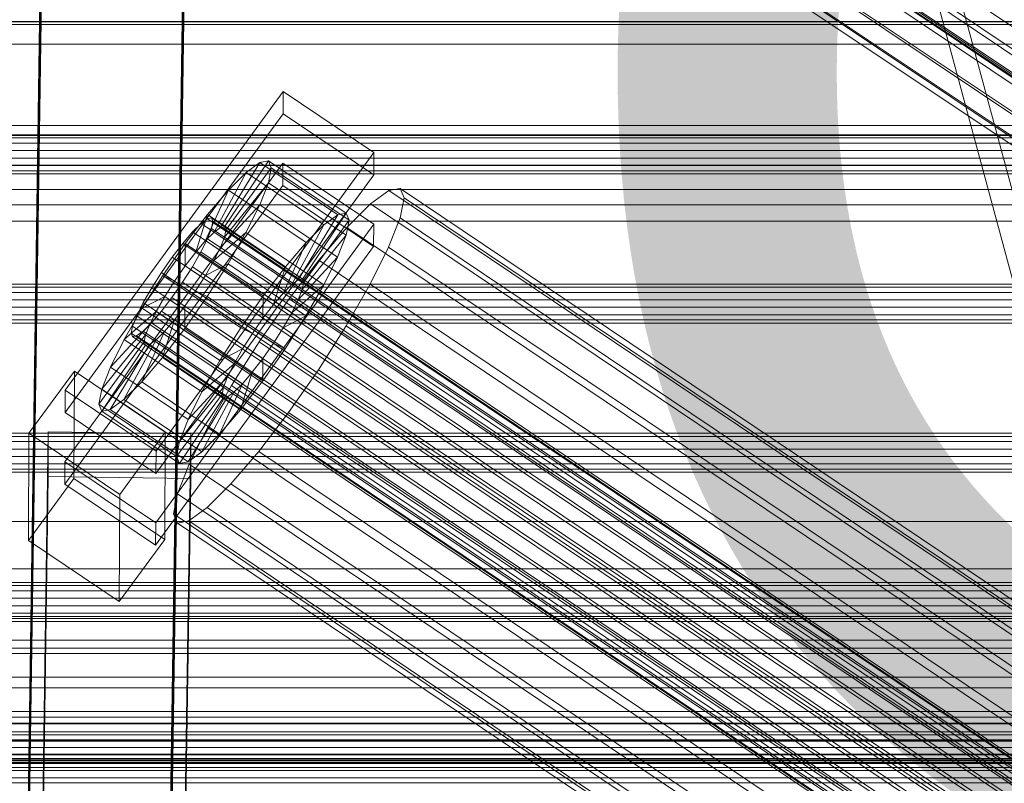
# Model space of a CAD drawing. Header units: millimetres. Extents: x -4395 to 65662, y -65530 to 6847.
# Tile 425 of 656: x -379 to -255, y -33423 to -33327. Entities that reach past the tile are written whole.
import ezdxf

# ---------------------------------------------------------------- set-up
doc = ezdxf.new("R2010")
doc.units = ezdxf.units.MM
for name, color, linetype, lineweight in [('COTAS_O', 1, 'Continuous', 0), ('frontal_briquetadora', 7, 'Continuous', 0), ('frontal_C01', 7, 'Continuous', 0), ('frontal_C02', 7, 'Continuous', 0), ('frontal_C03', 7, 'Continuous', 0), ('frontal_dosificador', 7, 'Continuous', 0), ('frontal_mezcladora', 7, 'Continuous', 0), ('frontal_secador', 7, 'Continuous', 0)]:
    doc.layers.add(name, color=color, linetype=linetype, lineweight=lineweight)
doc.dimstyles.new('R19_100', dxfattribs={"dimtxt": 250, "dimasz": 150, "dimexe": 150, "dimexo": 80, "dimgap": 100, "dimtad": 1, "dimtih": 1, "dimtoh": 1, "dimdsep": 46, "dimcen": 0.09, "dimadec": 0, "dimazin": 0, "dimtfac": 1, "dimtdec": 4, "dimtofl": 0, "dimtmove": 0, "dimatfit": 3, "dimfxl": 1, "dimtolj": 1, "dimtzin": 0, "dimarcsym": 0})

# ---------------------------------------------------------------- blocks, each defined once
blk = doc.blocks.new('DIM_R33_43')
at = {"layer": 'COTAS_O'}
for p, q in [((-1725, -33700), (-1575, -33655)), ((1725, -33700), (1575, -33655)), ((-1725, -34400), (-1725, -33700)), ((-1725, -33700), (1725, -33700)), ((-1725, -33700), (-1575, -33745)), ((1725, -33700), (1575, -33745)), ((1725, -34400), (1725, -33700))]:
    blk.add_line(p, q, dxfattribs=at)
blk.add_text('3450 O', height=250, dxfattribs=at).set_placement((0, -33600))
blk = doc.blocks.new('DIM_R33_46')
at = {"layer": 'COTAS_O'}
for p, q in [((-650, -33700), (50, -33700)), ((50, -33700), (5, -33850)), ((50, -34900), (50, -33700)), ((50, -33700), (95, -33850)), ((50, -34900), (5, -34750)), ((50, -34900), (95, -34750)), ((-650, -34900), (50, -34900))]:
    blk.add_line(p, q, dxfattribs=at)
blk.add_text('1200 O', height=250, rotation=90, dxfattribs=at).set_placement((-50, -34300))

msp = doc.modelspace()

# ---------------------------------------------------------------- linework, layer by layer
at = {"layer": 'frontal_briquetadora'}
for p, q in [((-170, -33670), (-305, -33170)), ((-167, -33670), (-302, -33170))]:
    msp.add_line(p, q, dxfattribs=at)
at = {"layer": 'frontal_C01'}
for p, q in [((-378.512, -33446.795), (-375.644, -33252.419)), ((-357.646, -33252.664), (-360.514, -33447.039)), ((-378.512, -33452.44), (-375.644, -33258.065)), ((-360.514, -33452.685), (-357.646, -33258.309)), ((-359.326, -33260.22), (-175.016, -33384.089)), ((-355.584, -33261.98), (-171.275, -33385.849)), ((-359.83, -33262.755), (-175.521, -33386.624)), ((-359.341, -33263.931), (-175.032, -33387.8)), ((-357.893, -33263.666), (-173.584, -33387.535)), ((425, -33326.911), (-425, -33326.911)), ((425, -33329.738), (-425, -33329.738)), ((-373.501, -33373.432), (-345.969, -33335.721)), ((-345.981, -33338.543), (-345.969, -33335.721)), ((-345.969, -33335.721), (-334.501, -33343.428)), ((-345.981, -33338.543), (-373.513, -33376.255)), ((-334.513, -33346.251), (-345.981, -33338.543)), ((-425, -33341.25), (425, -33341.25)), ((-334.501, -33343.428), (-362.033, -33381.14)), ((-353.378, -33352.781), (-347.835, -33344.462)), ((-347.835, -33344.462), (-348.918, -33344.66)), ((-347.835, -33344.462), (-338.005, -33351.068)), ((-347.47, -33345.341), (-347.835, -33344.462)), ((-334.501, -33343.428), (-334.513, -33346.251)), ((-373.539, -33382.464), (-346.008, -33344.753)), ((-353.892, -33352.875), (-348.918, -33344.66)), ((-353.205, -33353.198), (-347.47, -33345.341)), ((-348.918, -33344.66), (-350.645, -33345.921)), ((-348.918, -33344.66), (-339.088, -33351.266)), ((-347.847, -33347.238), (-347.47, -33345.341)), ((-347.47, -33345.341), (-337.64, -33351.948)), ((-346.02, -33347.575), (-346.008, -33344.753)), ((-346.008, -33344.753), (-334.539, -33352.46)), ((-362.045, -33383.962), (-334.513, -33346.251)), ((-354.71, -33353.473), (-350.645, -33345.921)), ((-350.645, -33345.921), (-352.899, -33348.161)), ((-350.645, -33345.921), (-340.816, -33352.528)), ((-346.02, -33347.575), (-373.551, -33385.287)), ((-355.777, -33354.533), (-352.899, -33348.161)), ((-352.899, -33348.161), (-355.525, -33351.225)), ((-353.384, -33354.096), (-347.847, -33347.238)), ((-352.899, -33348.161), (-343.069, -33354.767)), ((-348.941, -33350.023), (-347.847, -33347.238)), ((-347.847, -33347.238), (-338.017, -33353.844)), ((-334.551, -33355.283), (-346.02, -33347.575)), ((-332.629, -33348.211), (-334.938, -33349.897)), ((-331.181, -33347.946), (-332.629, -33348.211)), ((-332.629, -33348.211), (-148.32, -33472.08)), ((-330.692, -33349.122), (-331.181, -33347.946)), ((-331.181, -33347.946), (-146.872, -33471.815)), ((-331.197, -33351.657), (-330.692, -33349.122)), ((-330.692, -33349.122), (-146.383, -33472.991)), ((-353.902, -33355.415), (-348.941, -33350.023)), ((-350.678, -33353.506), (-348.941, -33350.023)), ((-348.941, -33350.023), (-339.111, -33356.629)), ((-334.938, -33349.897), (-337.95, -33352.891)), ((-334.938, -33349.897), (-150.629, -33473.766)), ((-355.525, -33351.225), (-358.345, -33354.906)), ((-357.021, -33355.985), (-355.525, -33351.225)), ((-355.53, -33351.774), (-356.348, -33352.372)), ((-355.017, -33351.68), (-355.53, -33351.774)), ((-355.53, -33351.774), (-141.731, -33495.462)), ((-355.525, -33351.225), (-345.695, -33357.831)), ((-354.844, -33352.097), (-355.017, -33351.68)), ((-355.017, -33351.68), (-141.218, -33495.369)), ((-339.088, -33351.266), (-344.062, -33359.481)), ((-338.005, -33351.068), (-343.549, -33359.388)), ((-337.64, -33351.948), (-343.376, -33359.804)), ((-340.816, -33352.528), (-339.088, -33351.266)), ((-339.088, -33351.266), (-338.005, -33351.068)), ((-337.64, -33351.948), (-338.017, -33353.844)), ((-338.005, -33351.068), (-337.64, -33351.948)), ((-332.659, -33355.38), (-331.197, -33351.657)), ((-331.197, -33351.657), (-146.887, -33475.526)), ((-334.539, -33352.46), (-362.071, -33390.172)), ((-356.348, -33352.372), (-357.415, -33353.432)), ((-356.348, -33352.372), (-142.549, -33496.06)), ((-355.541, -33354.314), (-355.022, -33352.995)), ((-355.022, -33352.995), (-354.844, -33352.097)), ((-355.022, -33352.995), (-141.224, -33496.684)), ((-354.844, -33352.097), (-141.045, -33495.785)), ((-354.71, -33353.473), (-353.892, -33352.875)), ((-353.892, -33352.875), (-353.378, -33352.781)), ((-344.062, -33359.481), (-353.892, -33352.875)), ((-343.549, -33359.388), (-353.378, -33352.781)), ((-353.378, -33352.781), (-353.205, -33353.198)), ((-340.816, -33352.528), (-344.88, -33360.079)), ((-343.069, -33354.767), (-340.816, -33352.528)), ((-337.95, -33352.891), (-341.461, -33356.987)), ((-337.95, -33352.891), (-153.641, -33476.76)), ((-334.539, -33352.46), (-334.551, -33355.283)), ((-357.415, -33353.432), (-358.659, -33354.884)), ((-357.415, -33353.432), (-143.617, -33497.121)), ((-356.363, -33355.964), (-355.541, -33354.314)), ((-355.777, -33354.533), (-354.71, -33353.473)), ((-355.541, -33354.314), (-141.742, -33498.003)), ((-354.725, -33357.065), (-350.678, -33353.506)), ((-344.88, -33360.079), (-354.71, -33353.473)), ((-353.384, -33354.096), (-353.902, -33355.415)), ((-353.205, -33353.198), (-353.384, -33354.096)), ((-343.554, -33360.703), (-353.384, -33354.096)), ((-343.376, -33359.804), (-353.205, -33353.198)), ((-352.938, -33357.449), (-350.678, -33353.506)), ((-350.678, -33353.506), (-340.848, -33360.112)), ((-338.017, -33353.844), (-343.554, -33360.703)), ((-338.017, -33353.844), (-339.111, -33356.629)), ((-362.083, -33392.994), (-334.551, -33355.283)), ((-358.345, -33354.906), (-361.166, -33358.952)), ((-358.659, -33354.884), (-359.995, -33356.627)), ((-358.659, -33354.884), (-144.861, -33498.572)), ((-358.345, -33354.906), (-358.357, -33357.728)), ((-348.515, -33361.512), (-358.345, -33354.906)), ((-357.021, -33355.985), (-355.777, -33354.533)), ((-345.947, -33361.14), (-355.777, -33354.533)), ((-353.902, -33355.415), (-354.725, -33357.065)), ((-344.073, -33362.022), (-353.902, -33355.415)), ((-343.069, -33354.767), (-345.947, -33361.14)), ((-345.695, -33357.831), (-343.069, -33354.767)), ((-334.981, -33360.036), (-332.659, -33355.38)), ((-332.659, -33355.38), (-148.35, -33479.249)), ((-359.995, -33356.627), (-361.332, -33358.544)), ((-146.196, -33500.316), (-359.995, -33356.627)), ((-358.357, -33357.728), (-357.021, -33355.985)), ((-357.434, -33357.832), (-356.363, -33355.964)), ((-347.191, -33362.591), (-357.021, -33355.985)), ((-356.363, -33355.964), (-142.565, -33499.652)), ((-339.111, -33356.629), (-344.073, -33362.022)), ((-339.111, -33356.629), (-340.848, -33360.112)), ((-359.693, -33359.645), (-358.357, -33357.728)), ((-358.68, -33359.791), (-357.434, -33357.832)), ((-358.357, -33357.728), (-348.527, -33364.335)), ((-357.434, -33357.832), (-143.635, -33501.52)), ((-354.725, -33357.065), (-355.796, -33358.933)), ((-355.796, -33358.933), (-352.938, -33357.449)), ((-355.569, -33361.585), (-352.938, -33357.449)), ((-344.895, -33363.671), (-354.725, -33357.065)), ((-352.938, -33357.449), (-343.108, -33364.056)), ((-348.515, -33361.512), (-345.695, -33357.831)), ((-345.695, -33357.831), (-347.191, -33362.591)), ((-341.461, -33356.987), (-345.231, -33361.908)), ((-341.461, -33356.987), (-157.152, -33480.857)), ((-361.166, -33358.952), (-363.797, -33363.088)), ((-361.332, -33358.544), (-362.578, -33360.503)), ((-361.332, -33358.544), (-147.533, -33502.232)), ((-359.693, -33359.645), (-361.166, -33358.952)), ((-361.166, -33358.952), (-351.336, -33365.558)), ((-355.796, -33358.933), (-357.042, -33360.892)), ((-345.966, -33365.54), (-355.796, -33358.933)), ((-343.549, -33359.388), (-344.062, -33359.481)), ((-343.376, -33359.804), (-343.549, -33359.388)), ((-362.578, -33360.503), (-363.648, -33362.371)), ((-362.578, -33360.503), (-148.779, -33504.191)), ((-360.939, -33361.604), (-359.693, -33359.645)), ((-360.017, -33361.708), (-358.68, -33359.791)), ((-349.863, -33366.251), (-359.693, -33359.645)), ((-358.68, -33359.791), (-144.881, -33503.48)), ((-344.88, -33360.079), (-345.947, -33361.14)), ((-340.848, -33360.112), (-344.895, -33363.671)), ((-344.062, -33359.481), (-344.88, -33360.079)), ((-343.554, -33360.703), (-343.376, -33359.804)), ((-340.848, -33360.112), (-343.108, -33364.056)), ((-338.003, -33365.308), (-334.981, -33360.036)), ((-334.981, -33360.036), (-150.672, -33483.905)), ((-360.939, -33361.604), (-363.797, -33363.088)), ((-362.01, -33363.472), (-360.939, -33361.604)), ((-361.352, -33363.451), (-360.017, -33361.708)), ((-351.109, -33368.211), (-360.939, -33361.604)), ((-360.017, -33361.708), (-146.218, -33505.396)), ((-358.39, -33365.632), (-355.569, -33361.585)), ((-357.042, -33360.892), (-358.378, -33362.809)), ((-357.042, -33360.892), (-355.569, -33361.585)), ((-347.212, -33367.499), (-357.042, -33360.892)), ((-355.569, -33361.585), (-345.739, -33368.192)), ((-351.336, -33365.558), (-348.515, -33361.512)), ((-348.527, -33364.335), (-348.515, -33361.512)), ((-345.947, -33361.14), (-347.191, -33362.591)), ((-344.073, -33362.022), (-343.554, -33360.703)), ((-363.797, -33363.088), (-366.057, -33367.032)), ((-363.648, -33362.371), (-364.471, -33364.021)), ((-363.797, -33363.088), (-353.967, -33369.694)), ((-363.648, -33362.371), (-149.85, -33506.06)), ((-358.378, -33362.809), (-359.714, -33364.552)), ((-358.378, -33362.809), (-358.39, -33365.632)), ((-348.548, -33369.415), (-358.378, -33362.809)), ((-345.231, -33361.908), (-349.002, -33367.317)), ((-347.191, -33362.591), (-348.527, -33364.335)), ((-160.922, -33485.777), (-345.231, -33361.908)), ((-344.895, -33363.671), (-344.073, -33362.022)), ((-362.01, -33363.472), (-366.057, -33367.032)), ((-364.471, -33364.021), (-364.989, -33365.34)), ((-364.471, -33364.021), (-150.672, -33507.709)), ((-362.833, -33365.122), (-362.01, -33363.472)), ((-362.596, -33364.903), (-361.352, -33363.451)), ((-352.18, -33370.079), (-362.01, -33363.472)), ((-361.352, -33363.451), (-147.554, -33507.14)), ((-348.527, -33364.335), (-349.863, -33366.251)), ((-345.966, -33365.54), (-344.895, -33363.671)), ((-343.108, -33364.056), (-345.966, -33365.54)), ((-343.108, -33364.056), (-345.739, -33368.192)), ((-362.833, -33365.122), (-367.794, -33370.515)), ((-364.989, -33365.34), (-365.168, -33366.238)), ((-364.989, -33365.34), (-151.191, -33509.028)), ((-363.664, -33365.964), (-362.596, -33364.903)), ((-363.351, -33366.441), (-362.833, -33365.122)), ((-353.003, -33371.728), (-362.833, -33365.122)), ((-362.596, -33364.903), (-148.798, -33508.591)), ((-359.714, -33364.552), (-361.21, -33369.312)), ((-359.714, -33364.552), (-360.958, -33366.004)), ((-349.884, -33371.159), (-359.714, -33364.552)), ((-353.967, -33369.694), (-351.336, -33365.558)), ((-351.336, -33365.558), (-349.863, -33366.251)), ((-347.212, -33367.499), (-345.966, -33365.54)), ((-341.52, -33370.837), (-338.003, -33365.308)), ((-338.003, -33365.308), (-153.694, -33489.177)), ((-363.351, -33366.441), (-368.888, -33373.299)), ((-365.168, -33366.238), (-364.995, -33366.655)), ((-365.168, -33366.238), (-151.369, -33509.927)), ((-364.995, -33366.655), (-364.482, -33366.561)), ((-364.995, -33366.655), (-151.196, -33510.343)), ((-364.482, -33366.561), (-363.664, -33365.964)), ((-364.482, -33366.561), (-150.683, -33510.25)), ((-360.958, -33366.004), (-363.836, -33372.377)), ((-363.664, -33365.964), (-149.865, -33509.652)), ((-363.53, -33367.34), (-363.351, -33366.441)), ((-353.521, -33373.048), (-363.351, -33366.441)), ((-360.958, -33366.004), (-362.025, -33367.065)), ((-361.21, -33369.312), (-358.39, -33365.632)), ((-351.128, -33372.61), (-360.958, -33366.004)), ((-358.39, -33365.632), (-348.56, -33372.238)), ((-349.863, -33366.251), (-351.109, -33368.211)), ((-363.53, -33367.34), (-369.265, -33375.196)), ((-363.357, -33367.756), (-368.9, -33376.075)), ((-362.843, -33367.662), (-367.817, -33375.878)), ((-366.057, -33367.032), (-367.794, -33370.515)), ((-362.025, -33367.065), (-366.09, -33374.616)), ((-366.057, -33367.032), (-356.228, -33373.638)), ((-363.357, -33367.756), (-363.53, -33367.34)), ((-353.7, -33373.946), (-363.53, -33367.34)), ((-362.843, -33367.662), (-363.357, -33367.756)), ((-353.527, -33374.362), (-363.357, -33367.756)), ((-362.025, -33367.065), (-362.843, -33367.662)), ((-353.014, -33374.269), (-362.843, -33367.662)), ((-352.196, -33373.671), (-362.025, -33367.065)), ((-349.002, -33367.317), (-352.519, -33372.846)), ((-349.002, -33367.317), (-164.693, -33491.186)), ((-348.548, -33369.415), (-347.212, -33367.499)), ((-345.739, -33368.192), (-347.212, -33367.499)), ((-363.836, -33372.377), (-361.21, -33369.312)), ((-361.21, -33369.312), (-351.38, -33375.919)), ((-353.967, -33369.694), (-351.109, -33368.211)), ((-351.109, -33368.211), (-352.18, -33370.079)), ((-345.739, -33368.192), (-348.56, -33372.238)), ((-367.794, -33370.515), (-368.888, -33373.299)), ((-367.794, -33370.515), (-357.964, -33377.121)), ((-356.228, -33373.638), (-353.967, -33369.694)), ((-356.228, -33373.638), (-352.18, -33370.079)), ((-352.18, -33370.079), (-353.003, -33371.728)), ((-349.884, -33371.159), (-348.548, -33369.415)), ((-348.56, -33372.238), (-348.548, -33369.415)), ((-378.086, -33378.871), (-372.35, -33371.014)), ((-372.408, -33384.562), (-372.35, -33371.014)), ((-372.35, -33371.014), (-360.882, -33378.721)), ((-357.964, -33377.121), (-353.003, -33371.728)), ((-353.003, -33371.728), (-353.521, -33373.048)), ((-351.38, -33375.919), (-349.884, -33371.159)), ((-351.128, -33372.61), (-349.884, -33371.159)), ((-345.291, -33376.246), (-341.52, -33370.837)), ((-341.52, -33370.837), (-157.211, -33494.707)), ((-366.09, -33374.616), (-363.836, -33372.377)), ((-363.836, -33372.377), (-354.006, -33378.983)), ((-359.058, -33379.906), (-353.521, -33373.048)), ((-352.519, -33372.846), (-355.541, -33378.118)), ((-354.006, -33378.983), (-351.128, -33372.61)), ((-353.521, -33373.048), (-353.7, -33373.946)), ((-352.519, -33372.846), (-168.21, -33496.715)), ((-352.196, -33373.671), (-351.128, -33372.61)), ((-348.56, -33372.238), (-351.38, -33375.919)), ((-373.501, -33373.432), (-373.513, -33376.255)), ((-362.033, -33381.14), (-373.501, -33373.432)), ((-368.888, -33373.299), (-369.265, -33375.196)), ((-368.888, -33373.299), (-359.058, -33379.906)), ((-359.436, -33381.802), (-353.7, -33373.946)), ((-357.987, -33382.484), (-353.014, -33374.269)), ((-357.964, -33377.121), (-356.228, -33373.638)), ((-356.26, -33381.222), (-352.196, -33373.671)), ((-353.7, -33373.946), (-353.527, -33374.362)), ((-353.527, -33374.362), (-353.014, -33374.269)), ((-353.014, -33374.269), (-352.196, -33373.671)), ((-369.265, -33375.196), (-368.9, -33376.075)), ((-369.265, -33375.196), (-359.436, -33381.802)), ((-367.817, -33375.878), (-366.09, -33374.616)), ((-366.09, -33374.616), (-356.26, -33381.222)), ((-359.07, -33382.682), (-353.527, -33374.362)), ((-373.513, -33376.255), (-362.045, -33383.962)), ((-368.9, -33376.075), (-367.817, -33375.878)), ((-368.9, -33376.075), (-359.07, -33382.682)), ((-367.817, -33375.878), (-357.987, -33382.484)), ((-351.38, -33375.919), (-354.006, -33378.983)), ((-349.061, -33381.167), (-345.291, -33376.246)), ((-345.291, -33376.246), (-160.982, -33500.116)), ((-359.058, -33379.906), (-357.964, -33377.121)), ((-378.512, -33573.072), (-375.644, -33378.697)), ((-378.086, -33378.871), (-378.143, -33392.419)), ((-366.618, -33386.578), (-378.086, -33378.871)), ((-375.644, -33384.342), (-375.644, -33378.697)), ((-375.644, -33378.697), (-357.646, -33378.941)), ((-360.882, -33378.721), (-366.618, -33386.578)), ((-360.882, -33378.721), (-360.939, -33392.27)), ((-357.646, -33378.941), (-360.514, -33573.317)), ((-355.541, -33378.118), (-357.863, -33382.775)), ((-357.646, -33378.941), (-357.646, -33384.587)), ((-354.006, -33378.983), (-356.26, -33381.222)), ((-355.541, -33378.118), (-171.232, -33501.988)), ((-359.436, -33381.802), (-359.058, -33379.906)), ((-362.045, -33383.962), (-362.033, -33381.14)), ((-356.26, -33381.222), (-357.987, -33382.484)), ((-352.572, -33385.264), (-349.061, -33381.167)), ((-349.061, -33381.167), (-164.752, -33505.036)), ((-373.539, -33382.464), (-373.551, -33385.287)), ((-362.071, -33390.172), (-373.539, -33382.464)), ((-359.07, -33382.682), (-359.436, -33381.802)), ((-357.863, -33382.775), (-359.326, -33386.497)), ((-357.987, -33382.484), (-359.07, -33382.682)), ((-357.863, -33382.775), (-173.554, -33506.644)), ((-378.512, -33578.718), (-375.644, -33384.342)), ((-372.408, -33384.562), (-378.143, -33392.419)), ((-357.646, -33384.587), (-375.644, -33384.342)), ((-373.551, -33385.287), (-362.083, -33392.994)), ((-360.939, -33392.27), (-372.408, -33384.562)), ((-360.514, -33578.962), (-357.646, -33384.587)), ((-355.584, -33388.257), (-352.572, -33385.264)), ((-352.572, -33385.264), (-168.263, -33509.133)), ((-366.675, -33400.126), (-366.618, -33386.578)), ((-359.326, -33386.497), (-359.83, -33389.033)), ((-359.326, -33386.497), (-175.016, -33510.366)), ((-359.83, -33389.033), (-359.341, -33390.208)), ((-359.83, -33389.033), (-175.521, -33512.902)), ((-357.893, -33389.944), (-355.584, -33388.257)), ((-355.584, -33388.257), (-171.275, -33512.127)), ((-362.083, -33392.994), (-362.071, -33390.172)), ((-359.341, -33390.208), (-357.893, -33389.944)), ((-359.341, -33390.208), (-175.032, -33514.078)), ((-357.893, -33389.944), (-173.584, -33513.813)), ((-378.143, -33392.419), (-366.675, -33400.126)), ((-366.675, -33400.126), (-360.939, -33392.27))]:
    msp.add_line(p, q, dxfattribs=at)
at = {"layer": 'frontal_C02'}
for p, q in [((-355.541, -33259.532), (-171.232, -33382.786)), ((-378.512, -33453.649), (-375.644, -33260.244)), ((-357.646, -33260.487), (-360.514, -33453.892)), ((-357.863, -33264.255), (-173.554, -33387.509)), ((-378.512, -33459.61), (-375.644, -33266.205)), ((-360.514, -33459.853), (-357.646, -33266.448)), ((-352.572, -33267.329), (-168.263, -33390.583)), ((-359.326, -33268.064), (-175.016, -33391.319)), ((-359.83, -33270.7), (-175.521, -33393.955)), ((-355.584, -33270.238), (-171.275, -33393.492)), ((-359.341, -33271.983), (-175.032, -33395.238)), ((-357.893, -33271.825), (-173.584, -33395.08))]:
    msp.add_line(p, q, dxfattribs=at)
at = {"layer": 'frontal_C03'}
for p, q in [((1270, -33326.875), (-1230, -33326.875)), ((1270, -33327.261), (-1230, -33327.261)), ((1270, -33341.191), (-1230, -33341.191)), ((1270, -33341.577), (-1230, -33341.577)), ((1270, -33342.243), (-1230, -33342.243)), ((-1230, -33343.175), (1270, -33343.175)), ((1270, -33344.117), (-1230, -33344.117)), ((1270, -33345.049), (-1230, -33345.049)), ((1270, -33345.716), (-1230, -33345.716)), ((1270, -33346.102), (-1230, -33346.102)), ((-1580, -33348.082), (1620, -33348.082)), ((-1580, -33352.082), (1620, -33352.082)), ((1270, -33360.032), (-1230, -33360.032)), ((1270, -33360.418), (-1230, -33360.418)), ((1270, -33361.084), (-1230, -33361.084)), ((-1230, -33362.016), (1270, -33362.016)), ((1270, -33362.958), (-1230, -33362.958)), ((1270, -33363.89), (-1230, -33363.89)), ((1270, -33364.557), (-1230, -33364.557)), ((1270, -33364.943), (-1230, -33364.943)), ((1270, -33378.873), (-1230, -33378.873)), ((1270, -33379.259), (-1230, -33379.259)), ((1270, -33379.925), (-1230, -33379.925)), ((-1230, -33380.857), (1270, -33380.857)), ((1270, -33381.799), (-1230, -33381.799)), ((1270, -33382.731), (-1230, -33382.731)), ((1270, -33383.398), (-1230, -33383.398)), ((1270, -33383.784), (-1230, -33383.784)), ((1270, -33397.714), (-1230, -33397.714)), ((1270, -33398.1), (-1230, -33398.1)), ((1270, -33398.766), (-1230, -33398.766)), ((-1230, -33399.698), (1270, -33399.698)), ((1270, -33400.64), (-1230, -33400.64)), ((1270, -33401.572), (-1230, -33401.572)), ((1270, -33402.239), (-1230, -33402.239)), ((1270, -33402.625), (-1230, -33402.625)), ((1270, -33415.482), (-1230, -33415.482)), ((1270, -33415.567), (-1230, -33415.567)), ((1270, -33416.555), (-1230, -33416.555)), ((1270, -33416.941), (-1230, -33416.941)), ((1270, -33417.607), (-1230, -33417.607)), ((-1230, -33418.539), (1270, -33418.539)), ((1270, -33419.481), (-1230, -33419.481)), ((1270, -33420.182), (-1230, -33420.182)), ((1270, -33420.413), (-1230, -33420.413)), ((1270, -33420.424), (-1230, -33420.424)), ((1270, -33421.08), (-1230, -33421.08)), ((1270, -33421.466), (-1230, -33421.466))]:
    msp.add_line(p, q, dxfattribs=at)
at = {"layer": 'frontal_dosificador'}
msp.add_line((-230, -33340), (-1770, -33340), dxfattribs=at)
at = {"layer": 'frontal_mezcladora'}
for p, q in [((-980, -33340), (-80, -33340)), ((-980, -33390), (-80, -33390))]:
    msp.add_line(p, q, dxfattribs=at)
at = {"layer": 'frontal_secador'}
for p, q in [((-1250, -33345), (1250, -33345)), ((-1250, -33350), (1250, -33350)), ((-1250, -33396), (1250, -33396)), ((-1250, -33402), (1250, -33402)), ((-1250, -33405), (1250, -33405)), ((1250, -33406), (-1250, -33406)), ((-1250, -33406.659), (1250, -33406.659)), ((1250, -33409.659), (-1250, -33409.659)), ((-1250, -33411), (1250, -33411)), ((1250, -33414), (-1250, -33414)), ((-1250, -33414.728), (1250, -33414.728)), ((-1250, -33417.588), (1250, -33417.588)), ((1250, -33417.611), (-1250, -33417.611)), ((1250, -33417.728), (-1250, -33417.728)), ((-1250, -33419.387), (1250, -33419.387)), ((1250, -33419.918), (-1250, -33419.918)), ((-1250, -33420), (1250, -33420)), ((1250, -33420.588), (-1250, -33420.588)), ((1250, -33422.387), (-1250, -33422.387)), ((1250, -33423), (-1250, -33423))]:
    msp.add_line(p, q, dxfattribs=at)

# ---------------------------------------------------------------- dimensions: what is measured, and where the dimension line sits
at = {"layer": 'COTAS_O'}
for p1, p2, distance, picture, middle in [((-650, -34900), (-650, -33700), -700, 'DIM_R33_46', (50, -34300)), ((-1725, -34400), (1725, -34400), 700, 'DIM_R33_43', (0, -33700))]:
    dim = msp.add_aligned_dim(p1=p1, p2=p2, distance=distance, text='<> O', dimstyle='R19_100', dxfattribs=at)
    dim.commit()
    dim.dimension.update_dxf_attribs({"geometry": picture, "text_midpoint": middle})

doc.saveas('drawing.dxf')
